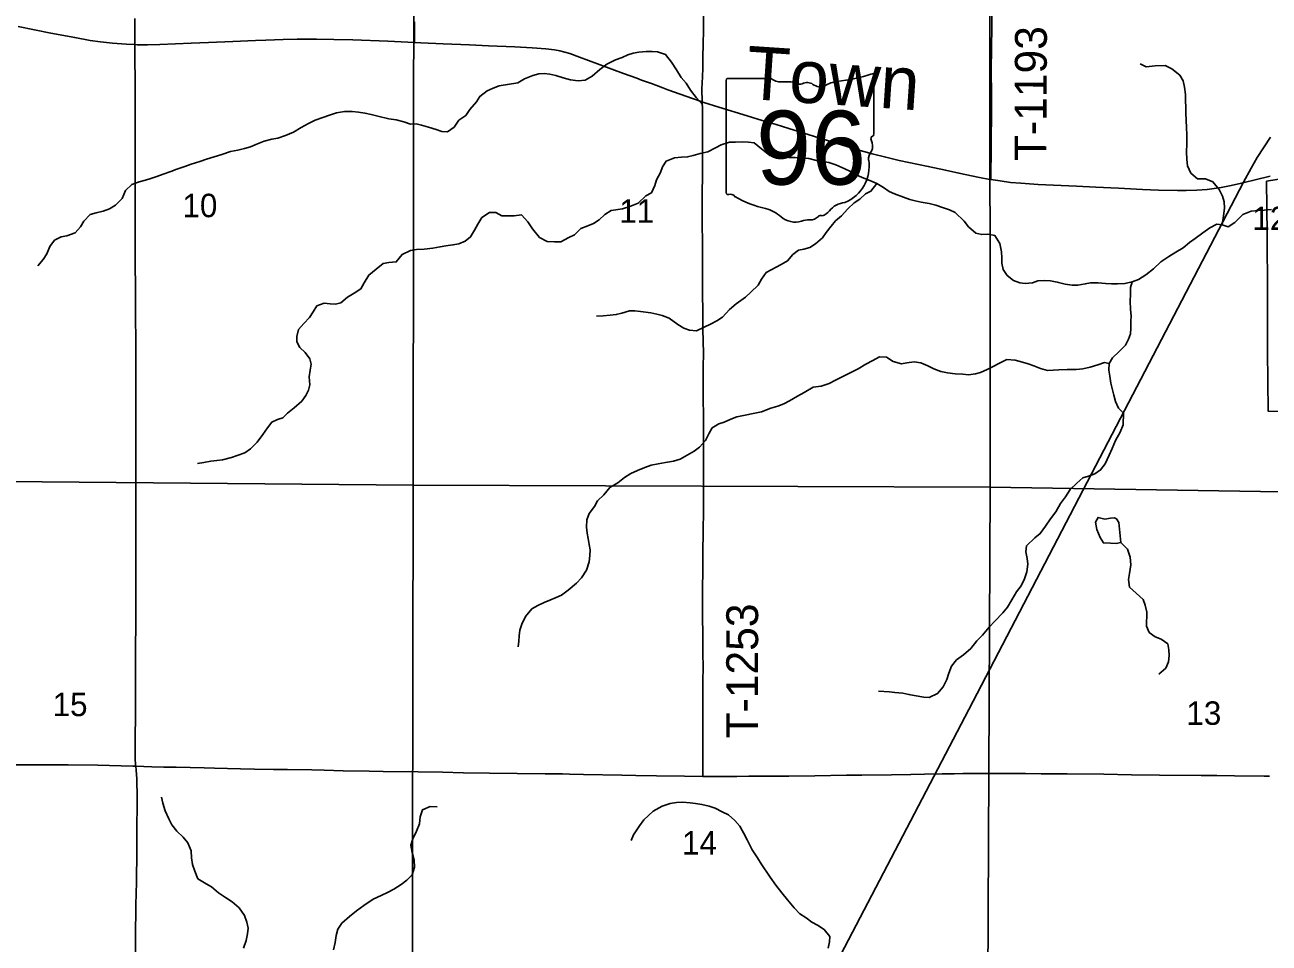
# Model space of a CAD drawing. Extents: x 1874609 to 2204689, y 815661 to 1281160.
# Drawn here: x 1998534 to 2010253, y 1042304 to 1050954 of the extents above; entities that cross this region are included whole.
import ezdxf

# ---------------------------------------------------------------- set-up
doc = ezdxf.new("R2010")
doc.units = 0
for name, color, linetype in [('GM_X_Corporation', 7, 'Continuous'), ('GM_X_County_Road', 7, 'Continuous'), ('GM_X_Minor_Lake', 7, 'Continuous'), ('GM_X_Minor_River', 7, 'Continuous'), ('GM_X_Minor_River_Text', 7, 'Continuous'), ('GM_X_Rail_Line', 7, 'Continuous'), ('GM_X_Section', 7, 'Continuous'), ('GM_X_Section_Text', 7, 'Continuous'), ('GM_X_State_Location', 7, 'Continuous'), ('GM_X_State_Route', 7, 'Continuous'), ('GM_X_State_Shield', 7, 'Continuous'), ('GM_X_Township_Road', 7, 'Continuous'), ('GM_X_Township_Road_Text', 7, 'Continuous')]:
    doc.layers.add(name, color=color, linetype=linetype)

msp = doc.modelspace()

# ---------------------------------------------------------------- linework, layer by layer
at = {"layer": 'GM_X_Corporation'}
msp.add_lwpolyline([(2010422, 1047313), (2010245, 1047314), (2010239, 1047880), (2010239, 1048421), (2010234, 1048986), (2010229, 1049481), (2010422, 1049513)], dxfattribs=at)
at = {"layer": 'GM_X_County_Road'}
for points in [[(1999569, 1050768), (1999569, 1050800), (1999570, 1051013)], [(1996305, 1044027), (1996532, 1044022), (1996696, 1044018), (1996942, 1044014), (1997138, 1044009), (1997728, 1043998), (1998056, 1043989), (1998220, 1043986), (1998237, 1043980), (1998253, 1043985), (1998384, 1043983), (1998532, 1043983), (1998942, 1043982), (1999221, 1043979), (1999549, 1043971), (1999578, 1043970)], [(1999578, 1043970), (1999729, 1043965), (1999844, 1043962), (1999958, 1043960), (2000221, 1043954), (2000319, 1043952), (2000565, 1043945), (2000696, 1043942), (2000876, 1043939), (2001007, 1043939), (2001237, 1043935), (2001352, 1043934), (2001532, 1043928), (2001778, 1043924), (2001909, 1043920), (2002237, 1043918), (2002467, 1043913), (2002664, 1043909), (2002910, 1043906), (2003172, 1043903), (2003435, 1043899), (2003598, 1043897), (2003664, 1043895), (2003795, 1043893), (2004156, 1043885), (2004287, 1043883), (2004484, 1043880), (2004746, 1043875), (2004920, 1043873)], [(2004920, 1043873), (2005025, 1043873), (2005238, 1043874), (2005353, 1043876), (2005468, 1043875), (2005729, 1043877), (2005975, 1043881), (2006271, 1043885), (2006418, 1043886), (2006697, 1043889), (2006877, 1043893), (2007008, 1043895), (2007172, 1043898), (2007286, 1043900), (2007367, 1043901), (2007465, 1043902), (2007580, 1043902), (2007744, 1043901), (2007957, 1043901), (2008105, 1043900), (2008351, 1043898), (2008695, 1043894), (2008958, 1043890), (2009220, 1043886), (2009614, 1043883), (2009762, 1043883), (2009926, 1043880), (2010205, 1043877), (2010258, 1043876)]]:
    msp.add_lwpolyline(points, dxfattribs=at)
at = {"layer": 'GM_X_Minor_Lake'}
for points in [[(2008836, 1046267), (2008814, 1046300), (2008796, 1046310), (2008758, 1046306), (2008706, 1046298), (2008642, 1046314), (2008619, 1046268), (2008631, 1046200), (2008661, 1046126), (2008693, 1046073), (2008759, 1046071), (2008811, 1046067), (2008857, 1046077)], [(2008857, 1046077), (2008811, 1046067), (2008759, 1046071), (2008693, 1046073), (2008661, 1046126), (2008631, 1046200), (2008619, 1046268), (2008642, 1046314), (2008706, 1046298), (2008758, 1046306), (2008796, 1046310), (2008814, 1046300), (2008836, 1046267)], [(2008857, 1046077), (2008836, 1046267)]]:
    msp.add_lwpolyline(points, dxfattribs=at)
at = {"layer": 'GM_X_Minor_River'}
for points in [[(2003001, 1050380), (2003177, 1050409), (2003239, 1050444), (2003317, 1050476), (2003373, 1050493), (2003425, 1050495), (2003479, 1050488), (2003535, 1050478), (2003604, 1050456), (2003674, 1050435), (2003744, 1050427), (2003810, 1050432), (2003878, 1050469), (2003948, 1050533), (2004016, 1050584), (2004096, 1050623), (2004160, 1050647), (2004212, 1050670), (2004264, 1050686), (2004318, 1050697), (2004384, 1050703), (2004442, 1050704), (2004492, 1050700), (2004569, 1050676), (2004625, 1050603), (2004670, 1050529), (2004715, 1050459), (2004761, 1050403), (2004802, 1050339), (2004857, 1050269), (2004920, 1050201)], [(2009811, 1049071), (2009824, 1049156), (2009834, 1049226), (2009829, 1049286), (2009815, 1049340), (2009782, 1049402), (2009724, 1049476), (2009655, 1049504), (2009577, 1049503), (2009516, 1049557), (2009484, 1049625), (2009479, 1049687), (2009476, 1049757), (2009478, 1049834), (2009477, 1049914), (2009475, 1049990), (2009472, 1050050), (2009469, 1050127), (2009469, 1050179), (2009466, 1050239), (2009464, 1050297), (2009457, 1050367), (2009443, 1050428), (2009412, 1050480), (2009338, 1050541), (2009273, 1050571), (2009181, 1050568), (2009095, 1050559), (2009038, 1050587)], [(1998655, 1048683), (1998707, 1048743), (1998739, 1048797), (1998769, 1048867), (1998813, 1048926), (1998877, 1048956), (1998929, 1048966), (1999008, 1048994), (1999058, 1049052), (1999090, 1049106), (1999148, 1049166), (1999206, 1049182), (1999272, 1049200), (1999330, 1049220), (1999386, 1049254), (1999450, 1049318), (1999480, 1049392), (1999540, 1049450), (1999611, 1049474), (1999669, 1049490), (1999719, 1049506), (1999775, 1049526), (1999837, 1049548), (1999907, 1049574), (1999965, 1049594), (2000039, 1049620), (2000101, 1049640), (2000181, 1049668), (2000245, 1049688), (2000315, 1049712), (2000388, 1049732), (2000470, 1049760), (2000538, 1049774), (2000602, 1049790), (2000660, 1049806), (2000724, 1049834), (2000788, 1049858), (2000860, 1049876), (2000916, 1049888), (2000988, 1049910), (2001064, 1049942), (2001137, 1049988), (2001205, 1050024), (2001269, 1050056), (2001341, 1050080), (2001403, 1050104), (2001469, 1050126), (2001545, 1050138), (2001615, 1050138), (2001677, 1050132), (2001737, 1050122), (2001795, 1050110), (2001858, 1050094), (2001962, 1050070), (2002032, 1050060), (2002102, 1050040), (2002166, 1050019), (2002218, 1050023), (2002268, 1050009), (2002336, 1049991), (2002406, 1049969), (2002462, 1049949), (2002514, 1049945), (2002578, 1049991), (2002622, 1050057), (2002687, 1050101), (2002725, 1050155), (2002787, 1050229), (2002819, 1050279), (2002889, 1050332), (2002945, 1050358), (2003001, 1050380)], [(2003026, 1049156), (2003141, 1049154), (2003211, 1049165), (2003272, 1049099), (2003315, 1049031), (2003381, 1048951), (2003452, 1048914), (2003522, 1048910), (2003582, 1048911), (2003656, 1048951), (2003712, 1048976), (2003770, 1049036), (2003836, 1049061), (2003888, 1049084), (2003942, 1049116), (2003995, 1049167), (2004055, 1049205), (2004163, 1049222), (2004231, 1049243), (2004309, 1049275), (2004383, 1049342), (2004435, 1049373), (2004468, 1049441), (2004484, 1049493), (2004520, 1049562), (2004539, 1049616), (2004573, 1049669), (2004651, 1049701), (2004719, 1049706), (2004775, 1049710), (2004829, 1049723), (2004893, 1049741), (2004965, 1049758), (2005039, 1049795), (2005093, 1049823), (2005169, 1049848), (2005227, 1049848), (2005289, 1049851), (2005350, 1049849), (2005402, 1049844), (2005471, 1049786), (2005549, 1049724), (2005614, 1049711), (2005664, 1049707), (2005728, 1049705), (2005788, 1049704), (2005848, 1049700), (2005917, 1049695), (2005991, 1049677), (2006047, 1049668), (2006105, 1049656), (2006172, 1049634), (2006258, 1049599), (2006309, 1049571), (2006371, 1049538), (2006436, 1049510), (2006492, 1049488), (2006558, 1049459), (2006621, 1049421), (2006673, 1049383), (2006724, 1049362), (2006810, 1049332), (2006869, 1049310), (2006919, 1049297), (2006975, 1049285), (2007051, 1049272), (2007114, 1049254), (2007178, 1049234), (2007242, 1049211), (2007295, 1049187), (2007380, 1049105), (2007420, 1049052), (2007491, 1048990), (2007547, 1048978), (2007605, 1048983), (2007670, 1048969), (2007718, 1048895), (2007731, 1048815), (2007734, 1048759), (2007734, 1048709), (2007747, 1048649), (2007785, 1048593), (2007846, 1048545), (2007904, 1048525), (2007956, 1048516), (2008024, 1048524), (2008076, 1048541), (2008133, 1048547), (2008195, 1048541), (2008257, 1048530), (2008333, 1048512), (2008398, 1048501), (2008450, 1048503), (2008522, 1048514), (2008572, 1048524), (2008644, 1048523), (2008713, 1048517), (2008769, 1048514), (2008825, 1048514), (2008895, 1048517), (2008963, 1048533)], [(2006558, 1049459), (2006503, 1049388), (2006451, 1049362), (2006397, 1049313), (2006345, 1049276), (2006284, 1049220), (2006226, 1049155), (2006170, 1049107), (2006129, 1049056), (2006081, 1048999), (2006047, 1048949), (2005979, 1048892), (2005928, 1048858), (2005872, 1048841), (2005819, 1048831), (2005768, 1048792), (2005718, 1048730), (2005656, 1048697), (2005516, 1048620), (2005473, 1048557), (2005439, 1048501), (2005371, 1048436), (2005320, 1048390), (2005232, 1048327), (2005172, 1048272), (2005103, 1048199), (2005051, 1048167), (2004991, 1048134), (2004933, 1048106), (2004861, 1048071), (2004795, 1048079), (2004740, 1048098), (2004684, 1048132), (2004601, 1048190), (2004535, 1048215), (2004485, 1048229), (2004428, 1048240), (2004332, 1048254), (2004280, 1048259), (2004230, 1048259), (2004156, 1048238), (2004104, 1048224), (2004047, 1048220), (2003979, 1048213), (2003917, 1048211)], [(2003026, 1049155), (2002970, 1049186), (2002910, 1049186), (2002838, 1049138), (2002800, 1049077), (2002770, 1049019), (2002732, 1048957), (2002680, 1048915), (2002620, 1048891), (2002566, 1048881), (2002500, 1048871), (2002444, 1048863), (2002376, 1048849), (2002295, 1048841), (2002221, 1048837), (2002167, 1048829), (2002087, 1048791), (2002031, 1048721), (2001961, 1048715), (2001909, 1048707), (2001843, 1048651), (2001773, 1048597), (2001729, 1048523), (2001699, 1048467), (2001634, 1048425), (2001572, 1048389), (2001510, 1048335), (2001460, 1048323), (2001408, 1048327), (2001354, 1048333), (2001284, 1048307), (2001248, 1048249), (2001214, 1048197), (2001162, 1048141), (2001112, 1048083), (2001094, 1048019), (2001096, 1047969), (2001124, 1047914), (2001174, 1047868), (2001218, 1047808), (2001230, 1047758), (2001222, 1047700), (2001212, 1047638), (2001217, 1047564), (2001205, 1047514), (2001181, 1047462), (2001143, 1047410), (2001071, 1047345), (2001007, 1047295)], [(2008963, 1048533), (2009023, 1048556), (2009091, 1048598), (2009165, 1048655), (2009234, 1048722), (2009308, 1048771), (2009374, 1048811), (2009442, 1048854), (2009502, 1048904), (2009555, 1048941), (2009629, 1048996), (2009695, 1049042), (2009761, 1049075), (2009811, 1049071), (2009867, 1049052), (2009931, 1049092), (2010007, 1049167), (2010083, 1049198), (2010151, 1049206), (2010205, 1049207), (2010277, 1049215)], [(2008963, 1048533), (2008949, 1048481), (2008946, 1048411), (2008943, 1048354), (2008949, 1048274), (2008954, 1048212), (2008952, 1048162), (2008951, 1048097), (2008947, 1048043), (2008929, 1047993), (2008900, 1047937), (2008840, 1047878), (2008778, 1047817), (2008745, 1047765), (2008743, 1047700), (2008752, 1047644), (2008762, 1047578), (2008791, 1047466), (2008806, 1047406), (2008833, 1047342), (2008883, 1047296)], [(2008745, 1047765), (2008703, 1047772), (2008639, 1047750), (2008569, 1047729), (2008497, 1047715), (2008436, 1047708), (2008350, 1047706), (2008272, 1047705), (2008220, 1047701), (2008166, 1047698), (2008101, 1047716), (2008037, 1047741), (2007983, 1047761), (2007930, 1047777), (2007862, 1047796), (2007784, 1047800), (2007708, 1047763), (2007654, 1047737), (2007596, 1047708), (2007536, 1047679), (2007486, 1047667), (2007420, 1047657), (2007368, 1047662), (2007295, 1047666), (2007225, 1047675), (2007161, 1047687), (2007094, 1047714), (2007038, 1047742), (2006974, 1047770), (2006909, 1047779), (2006841, 1047769), (2006789, 1047762), (2006713, 1047782), (2006648, 1047825), (2006584, 1047827), (2006520, 1047792), (2006454, 1047756), (2006382, 1047715), (2006308, 1047676), (2006237, 1047642), (2006169, 1047607), (2006109, 1047575), (2006033, 1047550), (2005959, 1047541), (2005875, 1047492), (2005811, 1047456), (2005737, 1047411), (2005683, 1047385), (2005625, 1047362), (2005559, 1047342), (2005473, 1047309)], [(2000158, 1046823), (2000218, 1046832), (2000286, 1046844), (2000341, 1046851), (2000395, 1046856), (2000479, 1046878), (2000534, 1046896), (2000606, 1046923), (2000659, 1046959), (2000722, 1047022), (2000776, 1047094), (2000820, 1047159), (2000859, 1047212), (2000913, 1047235), (2000964, 1047252), (2001007, 1047295)], [(2005473, 1047309), (2005239, 1047260), (2005183, 1047239), (2005119, 1047211), (2005069, 1047197), (2005008, 1047157), (2004980, 1047107), (2004944, 1047039), (2004887, 1046977), (2004837, 1046937), (2004705, 1046862), (2004642, 1046844), (2004568, 1046832), (2004500, 1046820), (2004432, 1046805), (2004372, 1046783), (2004305, 1046757), (2004241, 1046729), (2004181, 1046691), (2004120, 1046641), (2004044, 1046596), (2003986, 1046526), (2003927, 1046470), (2003899, 1046416), (2003849, 1046350), (2003827, 1046290), (2003824, 1046223), (2003830, 1046167), (2003840, 1046115), (2003848, 1046059), (2003858, 1046009), (2003855, 1045954), (2003849, 1045894), (2003825, 1045816), (2003778, 1045744), (2003728, 1045696), (2003652, 1045628), (2003589, 1045582), (2003537, 1045561), (2003479, 1045535), (2003425, 1045511), (2003365, 1045483), (2003310, 1045453), (2003250, 1045381), (2003214, 1045309), (2003197, 1045251), (2003189, 1045197), (2003185, 1045147), (2003179, 1045095)], [(2008883, 1047296), (2008879, 1047186), (2008851, 1047118), (2008805, 1047038), (2008774, 1046962), (2008746, 1046900), (2008710, 1046820), (2008665, 1046762), (2008611, 1046726), (2008553, 1046704), (2008499, 1046686), (2008442, 1046636), (2008380, 1046576), (2008336, 1046508), (2008289, 1046444), (2008243, 1046368), (2008193, 1046302), (2008148, 1046232), (2008098, 1046162), (2008046, 1046120), (2007967, 1046045), (2007963, 1045990), (2007975, 1045926), (2007981, 1045872), (2007972, 1045800), (2007948, 1045736), (2007918, 1045670), (2007875, 1045612), (2007829, 1045536), (2007789, 1045470), (2007744, 1045414), (2007670, 1045336), (2007616, 1045280), (2007555, 1045206), (2007501, 1045152), (2007443, 1045080), (2007376, 1045020), (2007308, 1044972), (2007262, 1044914), (2007235, 1044848), (2007219, 1044788), (2007183, 1044718), (2007130, 1044656), (2007052, 1044618), (2007000, 1044622), (2006910, 1044637), (2006860, 1044647), (2006804, 1044657), (2006727, 1044666), (2006677, 1044670), (2006573, 1044678)], [(2008857, 1046077), (2008919, 1046016), (2008945, 1045940), (2008951, 1045868), (2008939, 1045787), (2008928, 1045729), (2008938, 1045657), (2009000, 1045599), (2009068, 1045542), (2009086, 1045488), (2009100, 1045420), (2009099, 1045291), (2009123, 1045231), (2009181, 1045190), (2009237, 1045168), (2009299, 1045122), (2009309, 1045068), (2009311, 1045013), (2009304, 1044955), (2009280, 1044895), (2009214, 1044837)], [(2000594, 1042255), (2000618, 1042329), (2000631, 1042392), (2000638, 1042446), (2000624, 1042502), (2000603, 1042565), (2000553, 1042636), (2000486, 1042693), (2000423, 1042735), (2000356, 1042778), (2000291, 1042834), (2000240, 1042861), (2000163, 1042910), (2000135, 1042981), (2000114, 1043045), (2000104, 1043106), (2000099, 1043174), (2000069, 1043250), (2000026, 1043303), (1999966, 1043358), (1999919, 1043419), (1999888, 1043476), (1999856, 1043551), (1999834, 1043623), (1999821, 1043679)], [(2004801, 1043625), (2004729, 1043631), (2004671, 1043629), (2004611, 1043620), (2004537, 1043594), (2004452, 1043546), (2004362, 1043464), (2004323, 1043408), (2004267, 1043324), (2004243, 1043272)], [(2006100, 1042257), (2006112, 1042315), (2006114, 1042367), (2006062, 1042432), (2006000, 1042474), (2005946, 1042502), (2005894, 1042541), (2005834, 1042579), (2005778, 1042637), (2005716, 1042712), (2005662, 1042776), (2005608, 1042849), (2005553, 1042925), (2005469, 1043050), (2005433, 1043106), (2005383, 1043183), (2005337, 1043277), (2005302, 1043342), (2005268, 1043406), (2005222, 1043459), (2005160, 1043511), (2005102, 1043541), (2005036, 1043576), (2004978, 1043594), (2004910, 1043610), (2004851, 1043619), (2004801, 1043625)], [(2001439, 1042241), (2001455, 1042311), (2001466, 1042377), (2001482, 1042434), (2001519, 1042493), (2001590, 1042553), (2001656, 1042608), (2001727, 1042658), (2001814, 1042718), (2001889, 1042752), (2001954, 1042784), (2002008, 1042811), (2002079, 1042855), (2002130, 1042898), (2002181, 1042947), (2002203, 1043018), (2002201, 1043086), (2002182, 1043158), (2002170, 1043228), (2002189, 1043286), (2002223, 1043357), (2002251, 1043426), (2002258, 1043494), (2002278, 1043559), (2002350, 1043591), (2002418, 1043588)]]:
    msp.add_lwpolyline(points, dxfattribs=at)
at = {"layer": 'GM_X_Rail_Line'}
msp.add_lwpolyline([(2005890, 1041565), (2007424, 1044506), (2008659, 1046876), (2010013, 1049471), (2010085, 1049603), (2010142, 1049704), (2010265, 1049895)], dxfattribs=at)
at = {"layer": 'GM_X_Section'}
for points in [[(1996971, 1052037), (2002196, 1051967), (2002192, 1046618), (1996944, 1046665)], [(2007622, 1051898), (2007626, 1046598), (2002192, 1046618), (2002196, 1051967)], [(2012905, 1051801), (2012915, 1046513), (2007626, 1046598), (2007622, 1051898)], [(1996944, 1046665), (2002192, 1046618), (2002180, 1041246), (1996891, 1041316)], [(2002192, 1046618), (2007626, 1046598), (2007600, 1041247), (2002180, 1041246)], [(2012915, 1046513), (2012893, 1041156), (2007600, 1041247), (2007626, 1046598)]]:
    msp.add_lwpolyline(points, close=True, dxfattribs=at)
at = {"layer": 'GM_X_State_Route'}
for points in [[(1998471, 1050937), (1998777, 1050877), (1999003, 1050834), (1999148, 1050808), (1999246, 1050795), (1999360, 1050782), (1999491, 1050771), (1999569, 1050768), (1999590, 1050767), (1999689, 1050766), (1999804, 1050769), (2000099, 1050781), (2000263, 1050788), (2000492, 1050798), (2000705, 1050806), (2000804, 1050810), (2000968, 1050817), (2001099, 1050820), (2001279, 1050820), (2001443, 1050817), (2001623, 1050814), (2001951, 1050801), (2002203, 1050789), (2002262, 1050786), (2002475, 1050776), (2002721, 1050765), (2002901, 1050757), (2003147, 1050746), (2003311, 1050737), (2003442, 1050727), (2003523, 1050718), (2003571, 1050709), (2003619, 1050697), (2003665, 1050683), (2003758, 1050651), (2003927, 1050588), (2004173, 1050495), (2004297, 1050451), (2004343, 1050434), (2004435, 1050400), (2004543, 1050360), (2004589, 1050343), (2004821, 1050259), (2004913, 1050228), (2004929, 1050222), (2005070, 1050178), (2005337, 1050096), (2005478, 1050053), (2005611, 1050014), (2005729, 1049978), (2006012, 1049890), (2006357, 1049783), (2006515, 1049738), (2006642, 1049706), (2006770, 1049677), (2007043, 1049620), (2007204, 1049585), (2007332, 1049558), (2007525, 1049517), (2007622, 1049498), (2007632, 1049497), (2007719, 1049483), (2007817, 1049470), (2007915, 1049462), (2008079, 1049451), (2008440, 1049435), (2008620, 1049425), (2008833, 1049415), (2009062, 1049404), (2009210, 1049397), (2009391, 1049392), (2009473, 1049393), (2009571, 1049396), (2009670, 1049404), (2009735, 1049411), (2009800, 1049421), (2009897, 1049441), (2009993, 1049462), (2010018, 1049468)], [(2010018, 1049468), (2010121, 1049493), (2010264, 1049530)]]:
    msp.add_lwpolyline(points, dxfattribs=at)
at = {"layer": 'GM_X_State_Shield'}
for p, q in [((2005138, 1050431), (2005138, 1049374)), ((2005559, 1050449), (2005152, 1050449)), ((2006530, 1049923), (2006530, 1050475)), ((2006530, 1049923), (2006530, 1049923))]:
    msp.add_line(p, q, dxfattribs=at)
for centre, radius, start, end in [((2005154, 1050433), 16.1, 98.1301, 188.1301), ((2005656, 1050572), 156, 231.6195, 271.1119), ((2005708, 1049856), 562, 80.4867, 94.9883), ((2005836, 1050439), 45.1, 219.7921, 297.1024), ((2005902, 1050317), 93.8, 54.4667, 119.1411), ((2006222, 1050126), 297, 97.3462, 120.7689), ((2006034, 1051890), 1476, 275.8445, 288.9065), ((2006515, 1050478), 15.5, 351.8621, 97.738), ((2006023, 1050484), 113, 233.8562, 294.8282), ((2006526, 1049882), 24, 107.944, 210.337), ((2006374, 1049812), 144, 340.033, 23.6496), ((2006513, 1049920), 16.6, 289.6038, 7.7341), ((2006585, 1049691), 105, 136.8065, 186.9296), ((2006117, 1049621), 369, 292.3089, 8.9858), ((2005154, 1049372), 16.3, 171.9584, 258.3066), ((2005156, 1049480), 124, 267.339, 280.6039), ((2005182, 1049313), 44.8, 29.7484, 93.2717), ((2005747, 1050263), 1066, 240.4129, 257.1985), ((2006272, 1049078), 202, 94.4031, 142.5768), ((2005429, 1048900), 334, 47.1842, 75.836), ((2005790, 1049308), 212, 230.7004, 286.2918), ((2005912, 1048943), 174, 85.6951, 111.2099), ((2005928, 1049229), 113, 268.777, 315.5493), ((2006030, 1049127), 31.8, 65.7517, 132.6484), ((2006016, 1049272), 119, 282.8732, 323.2771)]:
    msp.add_arc(centre, radius, start, end, dxfattribs=at)
at = {"layer": 'GM_X_Township_Road'}
for points in [[(2007632, 1049497), (2007632, 1049538), (2007633, 1049571), (2007635, 1049736), (2007636, 1049867), (2007638, 1050113), (2007637, 1050261), (2007636, 1050557), (2007637, 1050705), (2007640, 1050967), (2007640, 1051066), (2007642, 1051214), (2007642, 1051263), (2007642, 1051411), (2007642, 1051624), (2007643, 1051739), (2007643, 1051904), (2007641, 1051969), (2007641, 1052084), (2007642, 1052511), (2007643, 1052676), (2007642, 1052758), (2007643, 1052877)], [(2004913, 1050228), (2004909, 1050350), (2004915, 1050465), (2004918, 1050547), (2004920, 1050662), (2004921, 1050760), (2004924, 1050915), (2004926, 1051039), (2004927, 1051174), (2004929, 1051348), (2004930, 1051446), (2004933, 1051918), (2004935, 1052151), (2004936, 1052282), (2004936, 1052291)], [(2002203, 1050789), (2002203, 1050818), (2002203, 1050982)], [(1999578, 1043970), (1999577, 1043981), (1999574, 1044047), (1999574, 1044211), (1999576, 1044474), (1999577, 1044786), (1999577, 1045015), (1999578, 1045376), (1999579, 1045524), (1999580, 1045704), (1999578, 1045901), (1999580, 1046098), (1999580, 1046442), (1999578, 1046836), (1999578, 1047246), (1999578, 1047804), (1999579, 1048050), (1999577, 1048132), (1999576, 1048312), (1999576, 1048427), (1999574, 1048755), (1999573, 1049066), (1999574, 1049329), (1999573, 1049706), (1999572, 1050018), (1999571, 1050346), (1999570, 1050720), (1999569, 1050768)], [(2004920, 1048083), (2004920, 1048091), (2004916, 1048583), (2004915, 1048779), (2004915, 1048845), (2004912, 1049140), (2004913, 1049353), (2004915, 1049550), (2004916, 1049763), (2004916, 1049960), (2004917, 1050091), (2004915, 1050157), (2004913, 1050228)], [(2004918, 1045204), (2004917, 1045385), (2004916, 1045484), (2004919, 1045972), (2004922, 1046193), (2004925, 1046369), (2004925, 1046648), (2004926, 1047107), (2004925, 1047222), (2004923, 1047484), (2004923, 1047730), (2004924, 1047861), (2004920, 1048083)], [(2004920, 1043873), (2004919, 1043910), (2004919, 1043959), (2004918, 1044074), (2004918, 1044254), (2004918, 1044517), (2004920, 1044747), (2004921, 1044927), (2004920, 1045009), (2004918, 1045204)], [(1999576, 1042221), (1999577, 1042434), (1999579, 1042582), (1999580, 1042664), (1999584, 1042877), (1999588, 1043170), (1999588, 1043263), (1999588, 1043327), (1999589, 1043458), (1999590, 1043540), (1999590, 1043671), (1999588, 1043851), (1999582, 1043933), (1999578, 1043970)]]:
    msp.add_lwpolyline(points, dxfattribs=at)

# ---------------------------------------------------------------- texts
at = {"layer": 'GM_X_Minor_River_Text'}
msp.add_text('Town', height=500.1, rotation=356.1633, dxfattribs=at).set_placement((2005314, 1050258))
at = {"layer": 'GM_X_Section_Text'}
for s, p in [('10', (2000018, 1049142)), ('11', (2004132, 1049090)), ('12', (2010096, 1049021)), ('15', (1998795, 1044442)), ('13', (2009474, 1044360)), ('14', (2004724, 1043138))]:
    msp.add_text(s, height=221, rotation=0, dxfattribs=at).set_placement(p)
at = {"layer": 'GM_X_State_Location'}
for s in ['s', 'r']:
    msp.add_text(s, height=1, dxfattribs=at).set_placement((2005818, 1049832))
msp.add_text('96', height=1, rotation=0, dxfattribs=at).set_placement((2005566, 1049760))
at = {"layer": 'GM_X_State_Shield'}
msp.add_text('96', height=696.1, dxfattribs=at).set_placement((2005421, 1049449))
at = {"layer": 'GM_X_Township_Road_Text'}
for s, rotation, p in [('T-1193', 89.7719, (2008155, 1049670)), ('T-1253', 90, (2005440, 1044232))]:
    msp.add_text(s, height=300, rotation=rotation, dxfattribs=at).set_placement(p)

doc.saveas('drawing.dxf')
